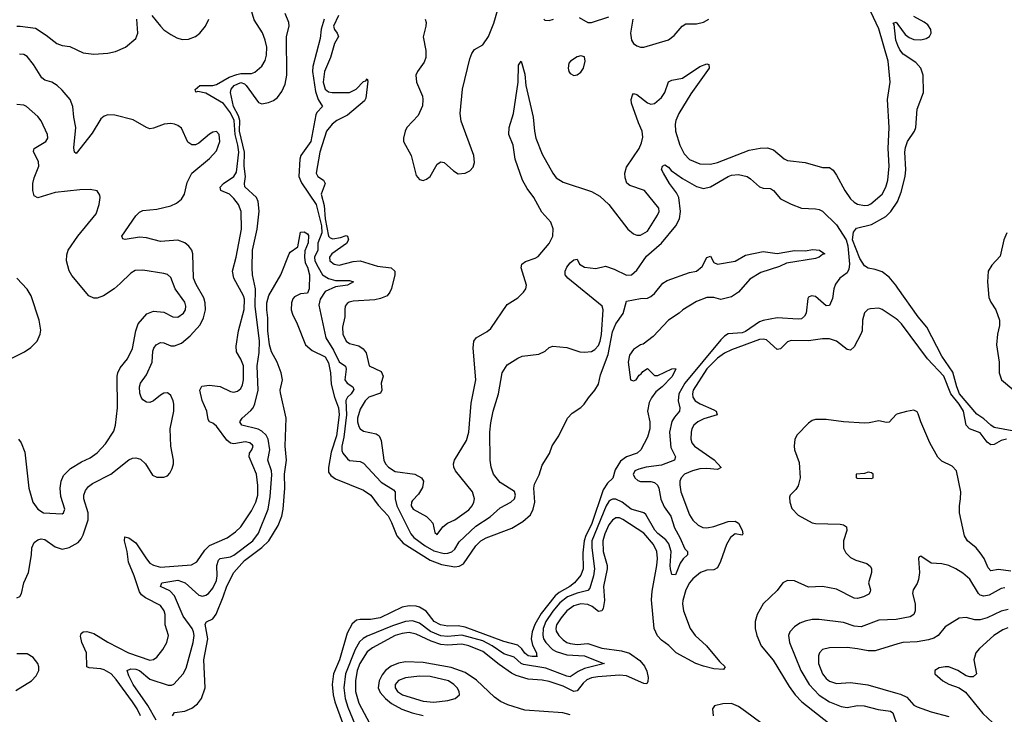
# Model space of a CAD drawing. Header units: inches. Extents: x 1682530 to 1839546, y 640742 to 791647.
# Tile 384 of 656: x 1744987 to 1750607, y 731599 to 735566. Entities that reach past the tile are written whole.
import ezdxf

# ---------------------------------------------------------------- set-up
doc = ezdxf.new("R2010")
doc.units = ezdxf.units.IN
doc.header["$MEASUREMENT"] = 0
doc.layers.add('B7743', color=7, linetype='Continuous')
doc.layers.add('B7753', color=7, linetype='Continuous')

msp = doc.modelspace()

# ---------------------------------------------------------------- linework, layer by layer
at = {"layer": 'B7743', "color": 5}
for points, elevation in [([(1747300.8, 735570), (1747306.3, 735550), (1747304.5, 735530), (1747289.1, 735469.1), (1747305.2, 735390), (1747304.7, 735350), (1747295.9, 735324.1), (1747258, 735270), (1747248.9, 735248.9), (1747252.2, 735210), (1747285.7, 735130), (1747288.9, 735110), (1747286.1, 735073.9), (1747260.9, 735019.1), (1747197.1, 734950), (1747186.4, 734930), (1747177.1, 734890), (1747177.1, 734870), (1747221.6, 734790), (1747250, 734676), (1747270, 734653.4), (1747290, 734648.2), (1747310, 734655.5), (1747329.3, 734670), (1747370, 734741), (1747390, 734754.8), (1747410, 734750.7), (1747462.5, 734702.5), (1747490, 734687), (1747530, 734690.4), (1747557, 734703), (1747576, 734724), (1747583.1, 734750), (1747579.8, 734790), (1747506.5, 734986.5), (1747500.9, 735030), (1747514.5, 735170), (1747556.5, 735343.5), (1747567.3, 735372.7), (1747583.8, 735396.2), (1747630, 735422), (1747663.1, 735470), (1747692.6, 735547.4), (1747728.9, 735670)], 620), ([(1745676.9, 731590), (1745658.4, 731630), (1745631.6, 731670), (1745538.6, 731798.6), (1745510, 731829.9), (1745470, 731852.8), (1745450, 731858.5), (1745384.1, 731864.1), (1745370.7, 731870.7), (1745368.2, 731950), (1745342.3, 732010), (1745334.5, 732045.5), (1745338.7, 732061.3), (1745349.4, 732070.6), (1745370, 732071.3), (1745410, 732060.1), (1745490, 732011.4), (1745608.8, 731950), (1745730, 731909.3), (1745750, 731912.7), (1745770, 731926.3), (1745804.8, 731970), (1745826.9, 732010), (1745836.9, 732050), (1745818.2, 732110), (1745816.5, 732170), (1745811.5, 732190), (1745790, 732219.8), (1745705, 732265), (1745682.4, 732282.4), (1745670, 732298.8), (1745640.2, 732390), (1745608.1, 732468.1), (1745600.1, 732530), (1745584.7, 732590), (1745587.8, 732612.2), (1745610, 732606.8), (1745650, 732578.1), (1745710, 732486.5), (1745730, 732463.3), (1745750, 732450.1), (1745790, 732440.5), (1745967.9, 732452.1), (1745997.6, 732470), (1746043.6, 732536.4), (1746070, 732563), (1746172, 732608), (1746219.4, 732640.6), (1746250, 732669.2), (1746310, 732761.2), (1746334.7, 732810), (1746346.2, 732850), (1746346.5, 732906.5), (1746338, 732970), (1746297.3, 733070), (1746299.3, 733090), (1746312.9, 733110), (1746319.7, 733130), (1746316.5, 733136.5), (1746301.2, 733150), (1746274.6, 733154.6), (1746210, 733144.7), (1746190, 733148.5), (1746170, 733165.4), (1746110, 733244.9), (1746090, 733261.6), (1746070.4, 733270.4), (1746063, 733283), (1746054.9, 733330), (1746028.6, 733391.4), (1746014.5, 733450), (1746026.5, 733473.5), (1746070, 733479.3), (1746130.7, 733470.7), (1746190, 733442.9), (1746210, 733439.2), (1746230, 733444.2), (1746250, 733460.2), (1746259.2, 733480.8), (1746264.6, 733510), (1746263.6, 733590), (1746250, 733628.3), (1746225.5, 733670), (1746222, 733702), (1746235.7, 733790), (1746268.5, 733911.5), (1746271.1, 733970), (1746264.9, 733990), (1746209.9, 734090), (1746201.3, 734130), (1746223.6, 734210), (1746252.2, 734370), (1746252.1, 734470), (1746236.3, 734510), (1746210, 734545.3), (1746184.2, 734570), (1746134.5, 734590), (1746131.7, 734610), (1746150.6, 734630), (1746209.9, 734670), (1746224.7, 734695.3), (1746238.1, 734810), (1746232.9, 734850), (1746217, 734910), (1746211.6, 734990), (1746190, 735034), (1746150, 735088.7), (1746050, 735147.4), (1746004.1, 735155.9), (1745992.9, 735152.9), (1745987.9, 735167.9), (1746016, 735190), (1746090, 735190.6), (1746110, 735196.3), (1746181.9, 735238.1), (1746226.7, 735253.3), (1746250, 735259.5), (1746310, 735259.6), (1746330, 735267.2), (1746370, 735300.5), (1746387.6, 735332.4), (1746396.2, 735363.8), (1746397.3, 735410), (1746388, 735450), (1746372.1, 735492.1), (1746325.4, 735565.4), (1746307.2, 735630)], 580), ([(1746807, 735590), (1746778.5, 735530), (1746783.7, 735510), (1746799.8, 735490), (1746805.9, 735470), (1746783.4, 735430), (1746761.2, 735350), (1746727.4, 735270), (1746719.4, 735210), (1746730, 735170.2), (1746750, 735155), (1746770, 735150.1), (1746870, 735151.5), (1746907.6, 735170), (1746950, 735213.2), (1746962.8, 735217.2), (1746970, 735228), (1746975.1, 735215.1), (1746962.7, 735117.3), (1746956.1, 735103.9), (1746858.5, 735021.5), (1746797.2, 734990), (1746770.2, 734970), (1746737.7, 734930), (1746700.7, 734810), (1746679.8, 734690), (1746689.2, 734670), (1746720.8, 734650), (1746730.2, 734630), (1746707.7, 734570), (1746725.5, 734505.5), (1746730.1, 734430), (1746749.3, 734329.3), (1746759.7, 734319.7), (1746775.1, 734315.1), (1746817.4, 734322.6), (1746850, 734334.8), (1746858.5, 734330), (1746863.8, 734310), (1746851.8, 734288.2), (1746768.7, 734230), (1746755.5, 734210), (1746756.5, 734190), (1746782.4, 734170), (1746810, 734165.1), (1746890, 734185.1), (1746930, 734188.7), (1747030, 734158.6), (1747108.3, 734148.3), (1747127.4, 734130), (1747129.2, 734110), (1747108.8, 734031.2), (1747100.5, 734010), (1747084, 733990), (1747046.2, 733973.8), (1747013.8, 733966.2), (1746890, 733959.4), (1746866.8, 733953.2), (1746855.3, 733944.7), (1746845.7, 733930), (1746842.3, 733910), (1746843.2, 733870), (1746830.2, 733809.8), (1746832.1, 733770), (1746850.3, 733730), (1746870, 733717.6), (1746923.6, 733703.6), (1746947.2, 733687.2), (1746963.8, 733663.8), (1746982.4, 733590), (1747050, 733556.3), (1747061.2, 733530), (1747050.8, 733490), (1747055, 733450), (1747047.3, 733432.7), (1746979.3, 733410), (1746959.4, 733390), (1746930, 733341.1), (1746915.8, 733290), (1746915.5, 733270), (1746922.3, 733242.3), (1746930, 733229.1), (1746950, 733215.6), (1747021.4, 733201.4), (1747038.6, 733190), (1747050, 733164), (1747065.9, 733050), (1747075, 733030), (1747091.3, 733010), (1747130, 732986.9), (1747243, 732970), (1747280.7, 732950), (1747291.1, 732930), (1747285.3, 732894.7), (1747262.7, 732857.3), (1747230, 732821.1), (1747223.5, 732810), (1747222.2, 732790), (1747232.7, 732770), (1747308.8, 732728.8), (1747328.9, 732710), (1747344.6, 732690), (1747357.3, 732637.3), (1747370, 732625.5), (1747402, 732670), (1747429.8, 732690.2), (1747471.3, 732710), (1747550, 732767.6), (1747569.8, 732790), (1747579.8, 732810), (1747582.8, 732830), (1747570.8, 732870), (1747475.3, 732990), (1747465.3, 733010), (1747463.5, 733030), (1747468.9, 733050), (1747536.6, 733163.4), (1747551.1, 733210), (1747563.5, 733376.5), (1747590.5, 733510), (1747574.8, 733690), (1747579.2, 733730), (1747593.3, 733750), (1747654.9, 733785.1), (1747677.2, 733802.8), (1747770, 733939.3), (1747830, 733977.6), (1747863.6, 734010), (1747876.3, 734030), (1747879.7, 734050), (1747849.7, 734150), (1747853.3, 734170), (1747874.5, 734185.5), (1747930, 734203.6), (1747945.6, 734214.4), (1748010, 734288.8), (1748031.1, 734330), (1748032.2, 734372.2), (1748018.8, 734410), (1747966.5, 734466.5), (1747922.4, 734550), (1747883, 734603), (1747857.9, 734650), (1747815.4, 734770), (1747803, 734850), (1747778.2, 734910), (1747780.1, 734950), (1747806.1, 735030), (1747832.9, 735210), (1747833.8, 735306.2), (1747850, 735330.4), (1747870, 735255.5), (1747875.4, 735190), (1747917.6, 735010), (1747924.8, 734930), (1747933.9, 734890), (1747970, 734798.9), (1748030, 734689.1), (1748050, 734663.8), (1748090, 734638), (1748250, 734584.7), (1748299.1, 734559.1), (1748350.2, 734510.2), (1748458.4, 734370), (1748490, 734343.7), (1748510, 734334.9), (1748530, 734336.1), (1748570, 734359), (1748628.2, 734450), (1748636.4, 734470), (1748634.3, 734490), (1748554, 734590), (1748470, 734618.7), (1748453.4, 734633.4), (1748442.4, 734662.4), (1748440.4, 734690), (1748450, 734724.9), (1748523, 734830), (1748536.6, 734863.4), (1748543.6, 734896.4), (1748540.2, 734930), (1748518.2, 734978.2), (1748479.5, 735090), (1748478.2, 735110), (1748484.6, 735135.4), (1748490, 735144.4), (1748510, 735138.5), (1748570, 735091.8), (1748590, 735084.3), (1748610, 735087.5), (1748650, 735122.9), (1748669.9, 735150), (1748690, 735211.4), (1748710, 735221.4), (1748770, 735233.1), (1748870, 735299), (1748910, 735315.2), (1748920.5, 735310), (1748922.4, 735290), (1748817.3, 735142.7), (1748749.1, 735030), (1748731.3, 734990), (1748727.5, 734970), (1748730.1, 734930), (1748754.8, 734850), (1748779.9, 734799.9), (1748810, 734767.5), (1748870, 734742.3), (1748930, 734741.5), (1748970, 734751.1), (1749150, 734821.1), (1749213.5, 734833.5), (1749254.8, 734834.8), (1749290, 734822.9), (1749350, 734772.6), (1749370, 734762.9), (1749471, 734751), (1749570, 734723), (1749610, 734721.3), (1749630, 734707), (1749650, 734679), (1749697, 734590), (1749730, 734542.9), (1749750, 734524.5), (1749770, 734513.7), (1749810, 734505.6), (1749830, 734506.3), (1749846.2, 734513.8), (1749910, 734569.1), (1749931.6, 734610), (1749941.6, 734650), (1749949.3, 734730), (1749943.4, 734830), (1749950.4, 734950.4), (1749941.1, 735110), (1749955.3, 735210), (1749944.7, 735330), (1749890, 735514), (1749830, 735644.4)], 580), ([(1744971.4, 735528.6), (1744990, 735528.8), (1745077.4, 735517.4), (1745138.1, 735478.1), (1745198.7, 735430), (1745230, 735419.4), (1745273.5, 735413.5), (1745350, 735376.8), (1745410, 735368.7), (1745490, 735374.3), (1745534.8, 735385.2), (1745590.6, 735409.4), (1745650, 735459.5), (1745661, 735490), (1745656.2, 735570)], 620), ([(1745765.7, 731565.7), (1745719.2, 731650), (1745634.7, 731770), (1745610, 731819.7), (1745600.9, 731850), (1745621.5, 731858.5), (1745650, 731856.2), (1745670, 731848.7), (1745730, 731799.5), (1745834.1, 731765.9), (1745853.6, 731766.4), (1745867.7, 731772.3), (1745919.2, 731830), (1745937.4, 731862.6), (1745978.1, 732010), (1745982.1, 732050), (1745978.9, 732070), (1745970.9, 732090), (1745920.2, 732160.2), (1745870, 732275), (1745844.5, 732304.5), (1745791.6, 732330), (1745795.6, 732344.4), (1745799.3, 732350), (1745890, 732365.6), (1745931.1, 732351.1), (1746010, 732279.1), (1746030, 732274), (1746050, 732279.4), (1746065.3, 732290), (1746090, 732318.8), (1746110, 732364.2), (1746113.8, 732390), (1746111.7, 732450), (1746121, 732479), (1746131.3, 732490), (1746190, 732498.6), (1746210, 732508.1), (1746317.1, 732590), (1746350, 732633.7), (1746404.6, 732770), (1746417.1, 732842.9), (1746427.1, 732967.1), (1746424.5, 732990), (1746403.1, 733050), (1746414.1, 733110), (1746405.3, 733170), (1746393.5, 733193.5), (1746370, 733216.5), (1746347.6, 733227.6), (1746255.6, 733250), (1746244.4, 733270), (1746257.6, 733290), (1746306.5, 733333.5), (1746318.9, 733350), (1746330, 733372.2), (1746347.8, 733450), (1746341.8, 733590), (1746354, 733666), (1746355.8, 733730), (1746331, 733930), (1746333.3, 734030), (1746316.7, 734110), (1746314, 734150), (1746315.5, 734250), (1746343.1, 734370), (1746353.1, 734473.1), (1746347.6, 734527.6), (1746338.7, 734550), (1746272.7, 734612.7), (1746270.7, 734630), (1746276.3, 734670), (1746268.9, 734728.9), (1746269.5, 734810), (1746242.3, 734930), (1746243, 734990), (1746236.4, 735016.4), (1746207.2, 735070), (1746189.9, 735150), (1746193.3, 735170), (1746212.1, 735190), (1746250, 735207), (1746270, 735199.3), (1746279.3, 735190), (1746350, 735093.9), (1746370, 735086.4), (1746406.7, 735093.3), (1746435.3, 735104.7), (1746458.2, 735121.8), (1746483.1, 735156.9), (1746501.6, 735198.4), (1746512.6, 735250), (1746509.7, 735470.3), (1746526, 735530), (1746523.7, 735550), (1746502.4, 735602.4)], 560), ([(1745741.6, 735590), (1745790.2, 735530), (1745810, 735509.2), (1745850, 735482.3), (1745883.7, 735463.7), (1745913.9, 735453.9), (1745950, 735454.5), (1745991.1, 735470), (1746016.2, 735490), (1746046.8, 735530), (1746067.2, 735570)], 620), ([(1746725.8, 735570), (1746707.2, 735512.8), (1746701.3, 735458.7), (1746660.9, 735299.1), (1746658.3, 735270), (1746675.4, 735155.4), (1746691, 735111), (1746715.8, 735070), (1746683.5, 735036.5), (1746677.1, 735022.9), (1746648.8, 734870), (1746591.7, 734790), (1746586.6, 734770), (1746581.1, 734670), (1746595.6, 734635.6), (1746678.6, 734510), (1746709.3, 734390), (1746710.7, 734349.3), (1746689.1, 734290.9), (1746688, 734250), (1746669, 734210), (1746671.9, 734190), (1746690, 734152.8), (1746716.1, 734110), (1746750, 734088.1), (1746790, 734076.2), (1746870, 734077.2), (1746892.2, 734070), (1746858.8, 734050), (1746790, 734040.1), (1746730, 734014.5), (1746701.8, 733970), (1746695.1, 733935.1), (1746735.1, 733750), (1746778.5, 733678.5), (1746810, 733613), (1746847.1, 733587.1), (1746850.1, 733570), (1746843.7, 733510), (1746856.3, 733490), (1746889.1, 733470), (1746893.9, 733453.9), (1746878.9, 733430), (1746857.7, 733410), (1746849, 733391), (1746852.1, 733310), (1746837.3, 733182.7), (1746825.5, 733130), (1746826.1, 733106.1), (1746830.7, 733090.7), (1746857.6, 733057.6), (1746870, 733049.4), (1746930, 733042.9), (1746950, 733033.4), (1747050, 732925.1), (1747121.2, 732881.2), (1747129.5, 732869.5), (1747129.7, 732830), (1747139, 732790), (1747218.7, 732630), (1747236.9, 732610), (1747300.8, 732560.8), (1747350, 732533), (1747410, 732518.4), (1747430, 732518.9), (1747453.3, 732526.7), (1747470, 732543), (1747496.2, 732583.8), (1747590, 732674.4), (1747673.2, 732726.8), (1747730, 732778), (1747791.2, 732810), (1747811, 732829), (1747816.5, 732850), (1747810.9, 732870.9), (1747730, 732923.9), (1747691.9, 732970), (1747677.4, 733010), (1747672.2, 733050), (1747671.4, 733210), (1747675.7, 733264.3), (1747689.9, 733330.1), (1747720.9, 733430), (1747741.7, 733550), (1747770, 733594.9), (1747830, 733633.7), (1747855.6, 733644.4), (1747950, 733655.8), (1747986, 733674), (1748010, 733694.4), (1748030, 733701.3), (1748110, 733693.6), (1748184, 733670), (1748210, 733666.7), (1748250, 733672.1), (1748270, 733683.4), (1748290, 733705), (1748301.2, 733730), (1748307.9, 733767.9), (1748317.2, 733910), (1748312.5, 733930), (1748115.8, 734090), (1748100.4, 734110), (1748100.9, 734130), (1748110, 734152.7), (1748130, 734178), (1748150, 734194), (1748170, 734198), (1748182.8, 734170), (1748210, 734153.4), (1748274.9, 734145.1), (1748330, 734159.5), (1748380.8, 734140.8), (1748450, 734106.7), (1748478.4, 734110), (1748510, 734136.2), (1748564.3, 734215.7), (1748650.4, 734290), (1748731.5, 734388.5), (1748752.4, 734430), (1748758.5, 734470), (1748750.3, 734550.3), (1748736.9, 734576.9), (1748695.3, 734630), (1748661.4, 734690), (1748651.1, 734710), (1748657, 734730), (1748670, 734738), (1748690, 734723.6), (1748705.1, 734705.1), (1748770, 734660.1), (1748850, 734614.6), (1748890, 734602.7), (1748930, 734610.9), (1749030, 734670.1), (1749050, 734677.7), (1749090, 734682), (1749139.1, 734670), (1749158.4, 734658.4), (1749210, 734612.4), (1749230, 734604.9), (1749270, 734602.4), (1749278, 734598), (1749290, 734590.4), (1749330, 734544.2), (1749390, 734512.7), (1749450.2, 734490.2), (1749530, 734486), (1749550, 734482.9), (1749570, 734473.4), (1749650, 734394.3), (1749703.9, 734310), (1749714.4, 734274.4), (1749722.9, 734170), (1749719.3, 734140.7), (1749710, 734121.3), (1749669.2, 734090), (1749643.3, 734056.7), (1749633.2, 734030), (1749625.9, 733974.1), (1749610, 733933.6), (1749590, 733932.8), (1749530, 733985.4), (1749506, 733990), (1749490, 733980.9), (1749486.6, 733973.4), (1749475.5, 733890), (1749467.3, 733872.7), (1749450, 733858.3), (1749430, 733855.1), (1749310, 733863.2), (1749230, 733847.7), (1749210, 733840.2), (1749130, 733785.8), (1749110, 733778.2), (1749030, 733771.7), (1749010, 733759.2), (1748990, 733738.9), (1748784.4, 733490), (1748750.1, 733430), (1748745.4, 733390), (1748755.7, 733350), (1748752.8, 733330), (1748723.7, 733296.3), (1748710, 733272.5), (1748696.5, 733210), (1748703.8, 733123.8), (1748730.2, 733070), (1748724.4, 733050), (1748650, 733022.8), (1748563.8, 733010), (1748521.4, 732998.6), (1748498.9, 732990), (1748495.4, 732984.6), (1748489.3, 732970), (1748498.8, 732950), (1748514.8, 732934.8), (1748530, 732928.8), (1748590, 732929.4), (1748610, 732922.9), (1748627.2, 732907.2), (1748635.5, 732890), (1748647.2, 732827.2), (1748664.8, 732784.8), (1748704.1, 732730), (1748724, 732664), (1748755.7, 732610), (1748784.2, 732544.2), (1748798, 732530), (1748799.5, 732510), (1748773.5, 732486.5), (1748756.8, 732463.2), (1748730, 732395.1), (1748710, 732397.2), (1748702.3, 732430), (1748699.4, 732450), (1748704.8, 732530), (1748693.2, 732573.2), (1748676, 732596), (1748630, 732631.1), (1748612.7, 732650), (1748561.3, 732741.3), (1748550, 732750.8), (1748477, 732770), (1748425.2, 732810), (1748390, 732827.5), (1748370, 732828.4), (1748358.6, 732821.4), (1748350, 732815.3), (1748334.6, 732790), (1748253.3, 732590), (1748253.1, 732550), (1748268.2, 732430), (1748262.4, 732390), (1748240.9, 732319.1), (1748230, 732306.7), (1748170, 732291.9), (1748114.3, 732270), (1748070, 732236.1), (1748030, 732188.8), (1747989.8, 732130), (1747975.6, 732090), (1747972.2, 732052.2), (1747977.4, 732030), (1747990, 732008.5), (1748028.6, 731970), (1748050, 731958.2), (1748110, 731939.6), (1748210, 731932.7), (1748310, 731892.4), (1748326, 731890), (1748210, 731861), (1748175.6, 731844.4), (1748130, 731814.2), (1748110, 731817.7), (1747990, 731863.7), (1747863.2, 731883.2), (1747848.8, 731890), (1747810, 731926), (1747750, 731944.3), (1747683.1, 731990), (1747630, 732018.2), (1747510, 732051.1), (1747430, 732042.7), (1747390, 732048.2), (1747332.1, 732072.1), (1747270, 732120.3), (1747230, 732132.9), (1747190, 732129.6), (1747115.9, 732104.1), (1746970, 732044.6), (1746947.6, 732032.4), (1746926.7, 732013.3), (1746901.1, 731970), (1746847, 731830), (1746837.2, 731750), (1746845.2, 731690), (1746860.2, 731640.2), (1746912.6, 731510)], 560), ([(1747978.4, 735570), (1747983.9, 735563.9), (1748010, 735561.3), (1748034, 735570)], 620), ([(1748179.7, 735579.7), (1748230, 735550.4), (1748250, 735550.4), (1748350, 735583.5)], 620), ([(1748486.1, 735570), (1748474.1, 735490), (1748479.3, 735450), (1748490.8, 735430.8), (1748510, 735416.5), (1748530, 735410.2), (1748550, 735410.1), (1748690, 735452.1), (1748723.3, 735476.7), (1748767.5, 735530), (1748790, 735542.2), (1748850, 735543.1), (1748890, 735552.5), (1748921, 735570)], 620), ([(1750000, 735419.1), (1749987.1, 735450), (1749978, 735538), (1749973.6, 735546.4), (1749990, 735551.6), (1750000, 735538.1)], 560), ([(1744970, 732263.9), (1744988.5, 732271.5), (1744998, 732290), (1745010.8, 732350), (1745036.5, 732410), (1745054, 732510), (1745055.9, 732550), (1745070, 732580.8), (1745090, 732596.6), (1745110, 732601.7), (1745130, 732597.8), (1745190, 732555.9), (1745230, 732542.9), (1745270, 732551.3), (1745320.4, 732579.6), (1745338.7, 732601.3), (1745350, 732623.8), (1745378.6, 732710), (1745378.5, 732750), (1745352.6, 732830), (1745352.4, 732850), (1745361.9, 732878.1), (1745379.6, 732900.4), (1745401.8, 732918.2), (1745506.8, 732970), (1745610, 733052.8), (1745630, 733062), (1745650, 733063.5), (1745675.8, 733055.8), (1745704.9, 733030), (1745745.2, 732965.2), (1745770, 732952.7), (1745810, 732952.7), (1745830, 732961.6), (1745844.4, 732975.6), (1745857.8, 733002.2), (1745864.8, 733030), (1745865.1, 733050), (1745848.8, 733130), (1745846.4, 733230), (1745866.4, 733330), (1745867.8, 733370), (1745863.9, 733390), (1745850, 733419.3), (1745838, 733430), (1745830, 733434.5), (1745810, 733433.7), (1745790, 733422.9), (1745750, 733388.9), (1745730, 733379.8), (1745710, 733381.8), (1745690, 733395.6), (1745680.6, 733410), (1745673.6, 733433.6), (1745671.1, 733470), (1745676.5, 733490), (1745710, 733538.6), (1745743, 733610), (1745747.6, 733672.4), (1745752.7, 733690), (1745766.7, 733710), (1745790, 733723.1), (1745810, 733721.5), (1745850, 733704.5), (1745870, 733703), (1745910, 733719.3), (1745959.5, 733760.5), (1746016.4, 733823.6), (1746037, 733863), (1746047.3, 733910), (1746045.9, 733950), (1746037.9, 733977.9), (1745993.7, 734053.7), (1745979.4, 734090), (1745975.9, 734230), (1745969.8, 734250), (1745952.4, 734272.4), (1745930, 734291.3), (1745890, 734307.9), (1745790, 734299.9), (1745710, 734319.9), (1745670, 734324.5), (1745590, 734311.1), (1745575.3, 734315.3), (1745569.8, 734330), (1745650, 734446.5), (1745670, 734466.9), (1745690, 734477.2), (1745770, 734485.2), (1745850, 734504.2), (1745882.2, 734517.8), (1745910, 734541.1), (1745927.6, 734570), (1745943.8, 734636.2), (1745970.4, 734689.6), (1746070, 734773.1), (1746110, 734816.5), (1746129.3, 734870), (1746126, 734910), (1746110, 734927.7), (1746090, 734924.6), (1746070, 734912.4), (1746010, 734860.4), (1745990, 734852.4), (1745970, 734851.5), (1745947.7, 734867.7), (1745910, 734946.3), (1745890, 734962), (1745870, 734969.8), (1745850, 734973.3), (1745811, 734970), (1745750, 734946), (1745730, 734943.7), (1745710, 734949.8), (1745634.9, 734994.9), (1745530, 735021.6), (1745490, 735023.7), (1745470, 735016.2), (1745450, 735000.3), (1745401.5, 734918.5), (1745310, 734801.6), (1745300.7, 734810), (1745295.5, 734835.5), (1745308.4, 734950), (1745296.6, 735010), (1745291, 735071), (1745274.8, 735110), (1745230, 735163.5), (1745201.4, 735190), (1745170, 735209.1), (1745130, 735221.5), (1745113.8, 735233.8), (1745065.3, 735310), (1745030, 735355.7), (1745010, 735367.2), (1744986.6, 735370)], 620), ([(1744979.3, 733170), (1744995.8, 733150), (1745015.8, 733095.8), (1745038.4, 732890), (1745063, 732810), (1745090.3, 732770.3), (1745122.8, 732750), (1745230, 732743.8), (1745238, 732750), (1745244.5, 732770), (1745222.4, 732842.4), (1745218.2, 732890), (1745223.5, 732930), (1745237.6, 732962.4), (1745277.6, 733002.4), (1745339.7, 733040.3), (1745390, 733064.2), (1745430, 733092.4), (1745476.4, 733143.6), (1745524.2, 733215.8), (1745534, 733250), (1745544.7, 733350), (1745543.7, 733530), (1745547.2, 733550), (1745561.4, 733578.6), (1745603.1, 733630), (1745630, 733687.7), (1745649.8, 733790.2), (1745663.1, 733830), (1745712.7, 733887.3), (1745750, 733901.5), (1745810, 733896.9), (1745860.7, 733870), (1745890, 733868.1), (1745921.7, 733890), (1745933.6, 733910), (1745935.5, 733930), (1745930, 733953.6), (1745874.8, 734030), (1745850, 734093.3), (1745830, 734111.1), (1745810, 734116.9), (1745690, 734135.6), (1745646.6, 734133.4), (1745620.7, 734119.3), (1745561.2, 734058.8), (1745525.5, 734030), (1745464.9, 733990), (1745430, 733975.4), (1745410, 733976.9), (1745382, 733990), (1745284.9, 734104.9), (1745270, 734132.7), (1745254.5, 734190), (1745256.4, 734223.6), (1745264, 734250), (1745318, 734330), (1745422.8, 734457.2), (1745441.6, 734510), (1745447, 734550), (1745444.5, 734564.5), (1745429.4, 734589.4), (1745390, 734597), (1745330, 734594.7), (1745190, 734579.2), (1745090, 734549.7), (1745070, 734560.9), (1745061.8, 734590), (1745061.6, 734630), (1745070, 734663), (1745097.2, 734730), (1745094.7, 734754.7), (1745065.6, 734814.4), (1745069.3, 734830), (1745135.6, 734870), (1745147.8, 734890), (1745146.3, 734910), (1745110, 734989.4), (1745090, 735013.6), (1745026.6, 735070), (1745010, 735078.3), (1744970, 735081.1)], 640), ([(1750000, 734034), (1749988.7, 734050), (1749950, 734096.3), (1749910, 734126.6), (1749870, 734140.6), (1749830, 734146.8), (1749810, 734160.5), (1749782.1, 734202.1), (1749740.6, 734310), (1749747.1, 734352.9), (1749763.8, 734376.2), (1749850, 734397.5), (1749930, 734442.5), (1749959.9, 734470), (1749999.2, 734530), (1750000, 734532.2)], 560), ([(1745859.7, 731590), (1745871.2, 731608.8), (1745930, 731616.5), (1745970, 731635), (1746001.1, 731658.9), (1746024.4, 731690), (1746045.2, 731750), (1746037.8, 731910), (1746061.8, 732030), (1746045.5, 732114.5), (1746053.5, 732126.5), (1746090, 732145.2), (1746108.2, 732171.8), (1746149.4, 732270.6), (1746168.8, 732331.2), (1746210, 732409.3), (1746270, 732476.9), (1746368.7, 732551.3), (1746408.5, 732590), (1746462.6, 732677.4), (1746482.8, 732730), (1746490.5, 732770), (1746499.9, 732890), (1746498.5, 732970), (1746509.9, 733050), (1746502, 733130), (1746508, 733290), (1746475.6, 733435.6), (1746474.3, 733450), (1746486.6, 733510), (1746479.9, 733550), (1746457.6, 733610), (1746424.2, 733670), (1746412.1, 733710), (1746402.9, 733790), (1746404.2, 733864.2), (1746397.4, 733910), (1746397.3, 733950), (1746410, 733990.3), (1746478.4, 734110), (1746525.2, 734230), (1746530, 734238), (1746575.3, 734270), (1746590, 734352), (1746610, 734354), (1746630, 734344), (1746634.7, 734334.7), (1746632.7, 734292.7), (1746614.4, 734245.6), (1746612.9, 734210), (1746617.3, 734177.3), (1746630, 734153.7), (1746641.2, 734110), (1746639.5, 734030), (1746630, 734004.7), (1746590, 734000.4), (1746556, 733984), (1746546.9, 733973.1), (1746539.2, 733950), (1746537.3, 733910), (1746544.3, 733884.3), (1746571.7, 733830), (1746619, 733710), (1746656.6, 733676.6), (1746730, 733641.6), (1746750, 733606.7), (1746760.6, 733550), (1746765.5, 733485.5), (1746783.5, 733410), (1746807.7, 733350), (1746811.2, 733310), (1746796.2, 733190), (1746764, 733096), (1746749.1, 733009.1), (1746750, 732983.1), (1746763.5, 732963.5), (1746790, 732944.5), (1746950, 732878.9), (1746991.1, 732850), (1747033.7, 732793.7), (1747090, 732733.2), (1747110, 732695.2), (1747139.5, 732619.5), (1747176.6, 732576.6), (1747330, 732478.8), (1747395.4, 732455.4), (1747470, 732440.6), (1747495.6, 732444.4), (1747521.1, 732458.9), (1747590, 732562.4), (1747618.5, 732590), (1747650, 732607.5), (1747796.9, 732663.1), (1747859.2, 732700.8), (1747901.9, 732738.1), (1747918.4, 732770), (1747928.2, 732810), (1747922, 732890), (1747926, 732914), (1747952.5, 732967.5), (1747970, 733022), (1748011.9, 733088.1), (1748026.8, 733133.2), (1748065.2, 733190), (1748113.2, 733290), (1748140.2, 733319.8), (1748190, 733351.3), (1748208.7, 733370), (1748232.9, 733407.1), (1748269.5, 733450.5), (1748290, 733484.7), (1748301.3, 733538.7), (1748345.3, 733654.7), (1748370, 733784.6), (1748390, 733830.3), (1748431.1, 733888.9), (1748450, 733958), (1748530, 733974), (1748570, 733975.5), (1748590, 733984.9), (1748610, 734002.4), (1748658, 734062), (1748682.2, 734077.8), (1748810, 734121.6), (1748850, 734130.3), (1748882.9, 734157.1), (1748910, 734207.3), (1748930, 734216.3), (1748950, 734179.1), (1748970.3, 734170.3), (1749070, 734187.9), (1749130, 734220.8), (1749230, 734241.8), (1749310, 734231.6), (1749410, 734247.4), (1749470, 734246.7), (1749514.1, 734254.1), (1749552, 734250), (1749582, 734230), (1749570, 734226), (1749550.8, 734210), (1749530, 734203.1), (1749363.9, 734176.1), (1749323.1, 734156.9), (1749216.8, 734123.2), (1749154.6, 734085.4), (1749090.7, 734010), (1749050, 733983.7), (1748990, 733969.2), (1748950, 733979.3), (1748910, 733979.3), (1748850, 733957.2), (1748771.3, 733910), (1748750.5, 733889.5), (1748691.3, 733850), (1748603.4, 733756.6), (1748546.2, 733713.8), (1748530, 733709.2), (1748490, 733682.7), (1748468.5, 733650), (1748460.5, 733610), (1748474, 733510), (1748490, 733504.7), (1748506, 733510), (1748523.1, 733536.9), (1748535.3, 733544.7), (1748543.1, 733556.9), (1748570, 733574), (1748610, 733534), (1748630, 733534), (1748710, 733572), (1748730, 733574), (1748731.3, 733570), (1748710, 733526), (1748654.8, 733470), (1748618.5, 733441.5), (1748593.4, 733406.6), (1748580.3, 733379.7), (1748570.4, 733330), (1748584, 733270), (1748584, 733230), (1748570, 733182), (1748532.4, 733110), (1748512.4, 733090), (1748450, 733069.4), (1748415.7, 733044.3), (1748385.1, 732994.9), (1748372.7, 732947.3), (1748341.4, 732918.6), (1748317.9, 732882.1), (1748250, 732682.4), (1748219, 732621), (1748209.8, 732590.2), (1748201.9, 732521.9), (1748203.3, 732430), (1748190, 732393.5), (1748153.4, 732350), (1748127.5, 732330), (1748065.4, 732294.6), (1748044.3, 732275.7), (1747964.3, 732175.7), (1747927.9, 732112.1), (1747911.6, 732070), (1747906.2, 732030), (1747914.6, 731994.6), (1747936.3, 731950), (1747936.1, 731936.1), (1747940.7, 731930), (1747911.3, 731928.7), (1747890, 731933.9), (1747870, 731948.5), (1747854.1, 731974.1), (1747830, 731994.8), (1747750, 732015.2), (1747530, 732096.2), (1747490, 732104.6), (1747430, 732103.4), (1747388.3, 732110), (1747352.4, 732130), (1747307.6, 732187.6), (1747270, 732211.6), (1747250, 732217.5), (1747210, 732219), (1747170, 732212.1), (1747043.8, 732150), (1746990, 732139.8), (1746930, 732141.1), (1746910, 732136.8), (1746884, 732116), (1746857, 732063), (1746811.6, 731910), (1746779, 731830), (1746770.8, 731770), (1746776.3, 731710), (1746785.6, 731670), (1746830.1, 731549.9)], 540), ([(1744870, 733599.3), (1745014, 733670), (1745050, 733694), (1745086.6, 733730), (1745103.6, 733770), (1745107.2, 733792.8), (1745097.4, 733850), (1745052.6, 733990), (1745030, 734027.3), (1744971.6, 734090)], 660), ([(1750000, 733849.5), (1749990, 733858.7), (1749910, 733911.5), (1749890, 733918.7), (1749844.2, 733915.8), (1749828.9, 733911.1), (1749810, 733892.7), (1749798.2, 733850), (1749795.1, 733790), (1749789, 733771), (1749750, 733698.9), (1749730, 733679.7), (1749710, 733682), (1749650, 733729.8), (1749610, 733743.8), (1749570, 733744), (1749490, 733732), (1749390, 733734.4), (1749370, 733727.3), (1749330, 733687.4), (1749310, 733682), (1749250, 733737.5), (1749230, 733742.6), (1749210, 733740.2), (1749050, 733681.5), (1749010, 733661.9), (1748970, 733633.8), (1748910, 733571.7), (1748831, 733450), (1748826.5, 733430), (1748828.7, 733410), (1748842, 733390), (1748871.9, 733371.9), (1748950, 733338.8), (1748962.6, 733330), (1748968.5, 733310), (1748892.4, 733287.6), (1748858.6, 733270), (1748835.8, 733250), (1748824.2, 733230), (1748819.7, 733210), (1748818.6, 733170), (1748823.9, 733150), (1748839.6, 733130), (1748951.9, 733051.9), (1748990.2, 733009.8), (1748970, 732998), (1748910, 733002.6), (1748870, 733000.3), (1748827, 732990), (1748782.4, 732970), (1748763.2, 732950), (1748755.5, 732930), (1748754.4, 732910), (1748761.6, 732870), (1748810, 732737.6), (1748830, 732707.4), (1748860, 732680), (1748886.5, 732666.5), (1748910, 732663.8), (1748950, 732672.1), (1749030, 732700.6), (1749070, 732702.8), (1749090.1, 732690), (1749111.3, 732650), (1749114.2, 732630), (1749110, 732621.6), (1749070, 732629.2), (1749044.3, 732610), (1749021.2, 732570), (1748987.5, 732472.5), (1748970, 732436.4), (1748950, 732424.8), (1748910, 732422.2), (1748872.2, 732410), (1748830, 732373.3), (1748810, 732349.7), (1748790.2, 732310), (1748772.7, 732250), (1748770.2, 732230), (1748776.5, 732190), (1748814, 732090), (1748842.4, 732050), (1748907.8, 731990), (1748981.5, 731901.5), (1749014.3, 731870), (1749004.4, 731855.6), (1748950, 731858.6), (1748890, 731873.5), (1748846.3, 731890), (1748734.7, 731950), (1748691.8, 731991.8), (1748650, 732022.1), (1748627.4, 732047.4), (1748608.9, 732090), (1748593.8, 732253.8), (1748597.8, 732302.2), (1748623.1, 732450), (1748627, 732490), (1748624.5, 732530), (1748604.4, 732570), (1748550, 732633.7), (1748430, 732711.6), (1748410, 732720.8), (1748390, 732720.8), (1748370, 732707.8), (1748350, 732681.8), (1748326.6, 732630), (1748316.1, 732590), (1748317.6, 732530), (1748339.6, 732450), (1748340.1, 732430), (1748320.3, 732330), (1748326, 732250), (1748317, 732203), (1748310, 732191.1), (1748290, 732186.8), (1748254.5, 732214.5), (1748230, 732227.3), (1748190, 732229.5), (1748150, 732219.2), (1748110, 732191.1), (1748077.5, 732150), (1748051.9, 732110), (1748047.2, 732090), (1748050, 732073.4), (1748064.6, 732050), (1748090, 732023.8), (1748110, 732009.5), (1748130, 732002.8), (1748170, 731998.1), (1748230, 732003.1), (1748310, 731976.8), (1748422.6, 731962.6), (1748467.7, 731947.7), (1748526.5, 731906.5), (1748554.2, 731874.2), (1748566.4, 731846.4), (1748573.6, 731810), (1748572.8, 731787.2), (1748566, 731774), (1748550, 731774.5), (1748450, 731819.2), (1748410, 731822.3), (1748286.5, 731813.5), (1748250, 731807.4), (1748224.2, 731795.8), (1748202.9, 731777.1), (1748170, 731733.2), (1748150, 731729.9), (1748090, 731760.1), (1748010, 731786), (1747970, 731794.2), (1747890, 731799.9), (1747820.5, 731820.5), (1747794.1, 731834.1), (1747723.8, 731883.8), (1747630, 731958.9), (1747549.8, 731990), (1747510, 732000.2), (1747430, 731994.6), (1747390, 731998.6), (1747336.4, 732016.4), (1747250, 732057.8), (1747210, 732065.7), (1747170, 732061.7), (1747130, 732048.9), (1747000.9, 731979.1), (1746970, 731955.9), (1746928.8, 731890), (1746914, 731850), (1746903, 731790), (1746904.4, 731730), (1746922.5, 731662.5), (1747030, 731463.7)], 580), ([(1750000, 733314.5), (1749990, 733311.5), (1749950, 733267.6), (1749934.6, 733265.4), (1749890, 733275.6), (1749836.3, 733263.7), (1749810, 733262.9), (1749689.8, 733269.8), (1749590, 733283.5), (1749530, 733283.6), (1749510, 733277), (1749490, 733262.9), (1749424.9, 733195.1), (1749412.4, 733170), (1749407.2, 733130), (1749410.3, 733110), (1749437.1, 733037.1), (1749441.3, 732950), (1749430, 732904.5), (1749416.7, 732883.3), (1749384.9, 732850), (1749381.3, 732838.7), (1749382.4, 732810), (1749395.1, 732775.1), (1749430, 732737), (1749510, 732692.4), (1749530, 732688.4), (1749670, 732684.3), (1749690, 732681.2), (1749707.2, 732670), (1749708.2, 732648.2), (1749689.3, 732589.3), (1749688.5, 732548.5), (1749702, 732522), (1749730, 732495.2), (1749760.1, 732480.1), (1749821.5, 732461.5), (1749843.6, 732443.6), (1749849.2, 732430), (1749849.3, 732410), (1749832.2, 732350), (1749844, 732310), (1749841.8, 732298.2), (1749834.1, 732285.9), (1749803.8, 732270), (1749770, 732260.7), (1749750, 732262.9), (1749650, 732313.6), (1749570, 732329), (1749490, 732324.5), (1749410, 732362.3), (1749370, 732363.7), (1749343.9, 732350), (1749310, 732306.6), (1749231.6, 732230), (1749196.9, 732170), (1749184.4, 732130), (1749186, 732090), (1749195, 732050), (1749219.3, 731990), (1749288.3, 731908.3), (1749378.8, 731758.8), (1749414.3, 731710), (1749450.9, 731670), (1749604.1, 731550)], 620), ([(1750000, 732142.1), (1749990, 732140.2), (1749890, 732137.4), (1749790, 732099.5), (1749750, 732102.5), (1749690, 732123.4), (1749550, 732140.3), (1749510, 732140.3), (1749470, 732132), (1749440.9, 732119.1), (1749410, 732099.2), (1749382, 732070), (1749374.5, 732050), (1749380.2, 732010), (1749445.4, 731850), (1749494.2, 731770), (1749550, 731707.8), (1749610, 731669.6), (1749676.1, 731643.9), (1749710, 731638.7), (1749770, 731648.9), (1749807.4, 731647.4), (1749886.5, 731626.5), (1749956.6, 731616.6), (1749970, 731607), (1749994.7, 731534.7)], 640), ([(1750000, 732001.6), (1749870, 731961.7), (1749830, 731961.6), (1749770, 731974.1), (1749710, 731979.9), (1749610, 731979.4), (1749568.9, 731970), (1749552.4, 731950), (1749547, 731933), (1749547, 731890), (1749569.5, 731830), (1749590, 731803.2), (1749610, 731787.6), (1749650, 731776.1), (1749730, 731780.1), (1749827.3, 731767.3), (1750000, 731718.5)], 660), ([(1744964.8, 731735.2), (1745054.2, 731790), (1745081.3, 731818.7), (1745096.5, 731850), (1745096.8, 731870), (1745089.9, 731890), (1745064.6, 731924.6), (1745030, 731944.5), (1744970, 731945.5)], 620), ([(1748130, 731595.6), (1748088, 731608), (1747870, 731623.8), (1747772.8, 731652.8), (1747731.7, 731671.7), (1747696.4, 731696.4), (1747594.3, 731794.3), (1747530, 731837.6), (1747450, 731866.7), (1747290, 731895.4), (1747190, 731899.3), (1747150, 731891.6), (1747106.6, 731873.4), (1747075, 731850), (1747055.6, 731824.4), (1747038.9, 731790), (1747032.9, 731750), (1747044.3, 731724.3), (1747074.4, 731690), (1747110, 731661.9), (1747168.6, 731628.6), (1747227.8, 731607.8), (1747290, 731592.9)], 620), ([(1749217.9, 731550), (1749130, 731615.5), (1749090, 731643.9), (1749050, 731660.7), (1749000.7, 731659.3), (1748952.4, 731647.6), (1748941.6, 731630), (1748944.9, 731590)], 620)]:
    msp.add_lwpolyline(points, dxfattribs=dict(at, elevation=elevation))
for points, elevation in [([(1748190, 735359.3), (1748170, 735354), (1748130.6, 735330), (1748122.4, 735317.6), (1748116.9, 735290), (1748122, 735270), (1748130, 735258.7), (1748150, 735248.4), (1748170, 735251.6), (1748190, 735266.3), (1748205.4, 735290), (1748215.6, 735330), (1748210, 735354)], 620), ([(1749830, 732982), (1749810, 732975.3), (1749762, 732970), (1749762, 732950), (1749767.9, 732947.9), (1749850, 732946), (1749858, 732950), (1749858, 732970), (1749850, 732978)], 640), ([(1747270, 731817.5), (1747190, 731808), (1747150, 731791.9), (1747129.4, 731770), (1747129.5, 731750), (1747143.2, 731730), (1747172.4, 731710), (1747290, 731673.4), (1747350, 731669.2), (1747430, 731678.1), (1747472, 731690), (1747496.9, 731710), (1747495.6, 731730), (1747484.4, 731750), (1747465.3, 731770), (1747435.3, 731790), (1747330, 731815.2)], 640)]:
    msp.add_lwpolyline(points, close=True, dxfattribs=dict(at, elevation=elevation))
at = {"layer": 'B7753', "color": 5}
for points, elevation in [([(1750000, 735538.1), (1750041.7, 735481.7), (1750063.9, 735463.9), (1750090, 735452.5), (1750130, 735451), (1750161.6, 735458.4), (1750179.9, 735470), (1750189.9, 735490), (1750187, 735510), (1750170, 735537.5), (1750150, 735552.8), (1750090, 735584.9)], 560), ([(1750000, 734532.2), (1750018.7, 734581.3), (1750041.1, 734670), (1750044.5, 734710), (1750039, 734810), (1750042.9, 734837.1), (1750054.8, 734870), (1750094.8, 734930), (1750102, 734950), (1750110, 735054.8), (1750146, 735150), (1750143.4, 735250), (1750130.8, 735290), (1750101.7, 735321.7), (1750030, 735369.2), (1750010, 735395.1), (1750000, 735419.1)], 560), ([(1750622.2, 734350), (1750604, 734310), (1750583.6, 734216.4), (1750535.6, 734164.4), (1750515.6, 734130), (1750511.4, 734070), (1750518.9, 733978.9), (1750530, 733954), (1750559.5, 733910), (1750579.5, 733850), (1750579.9, 733820.1), (1750567.7, 733770), (1750563, 733710), (1750577.6, 733610), (1750576.9, 733550), (1750590.3, 733510), (1750661.8, 733450)], 560), ([(1750725.2, 733205.2), (1750550, 733238.2), (1750530, 733250.5), (1750490, 733286.7), (1750450, 733312.5), (1750352.2, 733430), (1750335.4, 733470), (1750313.7, 733553.7), (1750250, 733644.5), (1750164, 733810), (1750115.5, 733870), (1750000, 734034)], 560), ([(1750618.8, 733170), (1750590, 733162.9), (1750550, 733140.9), (1750530, 733138.5), (1750510, 733153.6), (1750470, 733206.9), (1750409, 733229), (1750390.3, 733250.3), (1750374.4, 733330), (1750349.4, 733370), (1750302.4, 733430), (1750262.1, 733530), (1750168.2, 733630), (1750021.1, 733830), (1750000, 733849.5)], 580), ([(1750644.1, 732415.9), (1750573.1, 732426.9), (1750530, 732418.9), (1750515.3, 732435.3), (1750491.4, 732490), (1750470, 732520.7), (1750446, 732550), (1750396.1, 732590), (1750379.5, 732619.5), (1750352.1, 732750), (1750350.9, 732790), (1750358, 732830), (1750359, 732870), (1750334.3, 732990), (1750310, 733017.1), (1750250, 733044.8), (1750227.6, 733067.6), (1750182.4, 733150), (1750131, 733270), (1750116.2, 733316.2), (1750110, 733326), (1750090, 733336.2), (1750049.5, 733329.5), (1750000, 733314.5)], 620), ([(1750610, 732321.6), (1750590, 732317.2), (1750520.3, 732279.7), (1750490, 732273.6), (1750470, 732280.5), (1750459.5, 732290), (1750411.1, 732371.1), (1750370, 732405.7), (1750330, 732430.9), (1750290, 732448.5), (1750250, 732459.6), (1750190, 732462.9), (1750130, 732502.7), (1750121.1, 732498.9), (1750117.3, 732490), (1750122.3, 732410), (1750118, 732370), (1750110, 732346), (1750087.7, 732310), (1750083, 732290), (1750098.9, 732230), (1750099, 732190), (1750090.3, 732170), (1750070, 732155.6), (1750000, 732142.1)], 640), ([(1750630, 732197.2), (1750590, 732188.1), (1750510, 732149.9), (1750470, 732138.6), (1750439.1, 732139.1), (1750388.6, 732151.4), (1750350, 732147.4), (1750270, 732098.7), (1750230, 732048.7), (1750205.5, 732034.5), (1750174.9, 732025.1), (1750110, 732014), (1750027.3, 732010), (1750000, 732001.6)], 660), ([(1750627.5, 732092.5), (1750598.2, 732081.8), (1750547.5, 732050), (1750464.7, 731975.3), (1750444.5, 731950), (1750433.9, 731910), (1750448.7, 731831.3), (1750430, 731813.3), (1750410, 731812.8), (1750390, 731819.7), (1750342.7, 731850), (1750290, 731869.6), (1750269, 731871), (1750236.1, 731863.9), (1750210.7, 731849.3), (1750210.7, 731830), (1750256.3, 731790), (1750290, 731772.2), (1750350.3, 731750.3), (1750385.1, 731725.1), (1750484.4, 731604.4), (1750540.7, 731550)], 680), ([(1750000, 731718.5), (1750014.4, 731714.4), (1750050, 731696.8), (1750090, 731652.3), (1750110, 731642.3), (1750190, 731613.8), (1750290, 731586.4)], 660)]:
    msp.add_lwpolyline(points, dxfattribs=dict(at, elevation=elevation))

doc.saveas('drawing.dxf')
